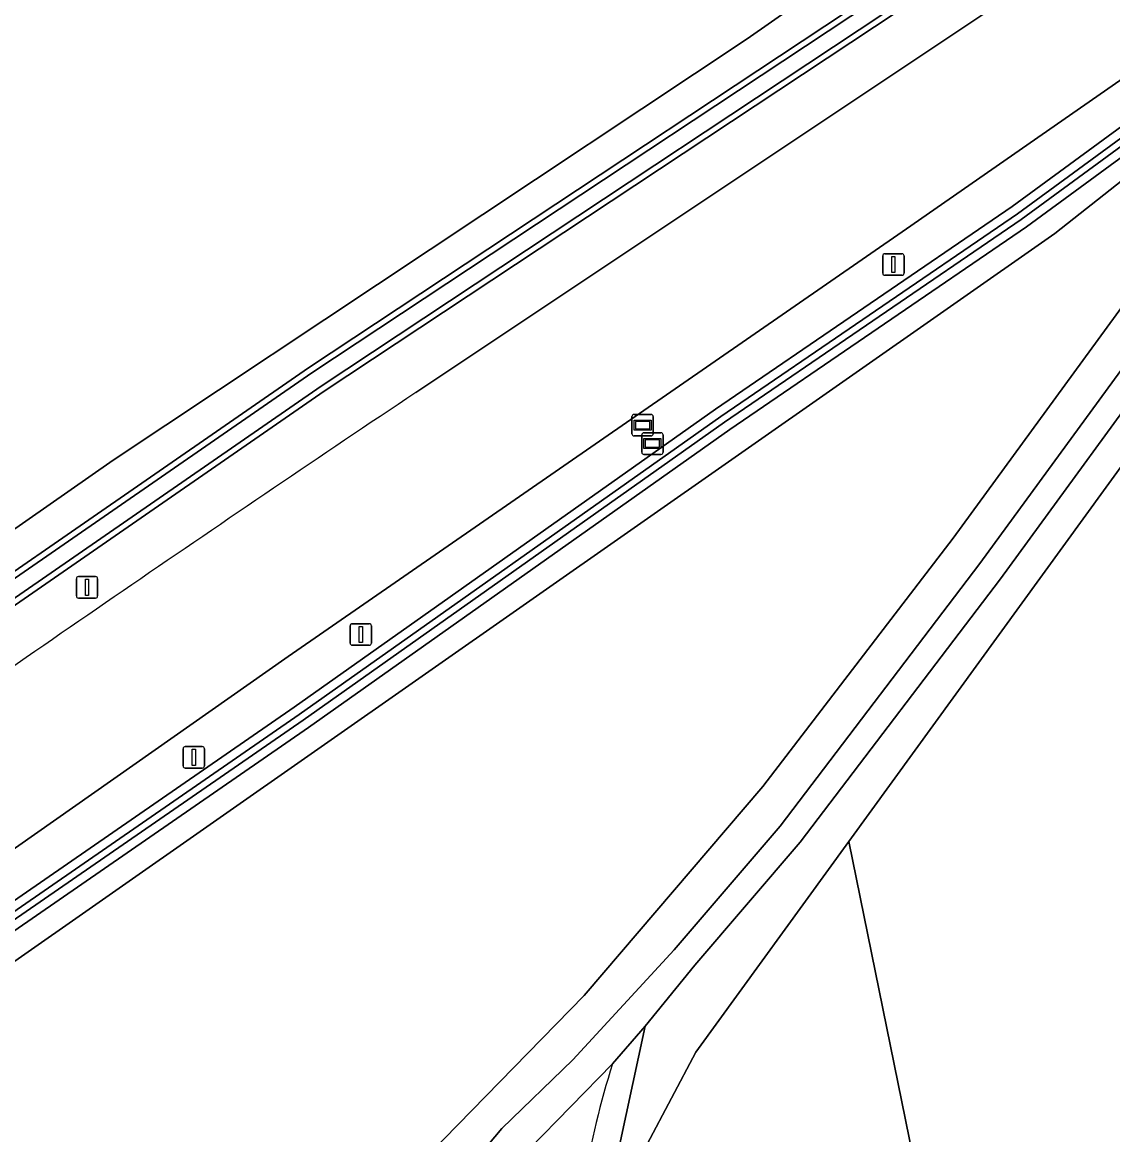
# Model space of a CAD drawing. Extents: x 155018 to 156648, y 383979 to 385733.
# Drawn here: x 155697.6 to 155748.2, y 384099 to 384150.7 of the extents above; entities that cross this region are included whole.
import ezdxf

# ---------------------------------------------------------------- set-up
doc = ezdxf.new("R2010")
doc.units = 0
for name, color, linetype in [('IMGEO_Berm_groen', 7, 'Continuous'), ('IMGEO_Groenvoorziening', 7, 'Continuous'), ('IMGEO_Informatiebord', 7, 'Continuous'), ('IMGEO_Lichtmast', 7, 'Continuous'), ('IMGEO_Oever', 7, 'Continuous'), ('IMGEO_Rijbaan_regionaal_gesloten', 7, 'Continuous'), ('IMGEO_Verkeersbordpaal', 7, 'Continuous'), ('IMGEO_Voetpad_halfverhard', 7, 'Continuous'), ('IMGEO_Waterloop', 7, 'Continuous')]:
    doc.layers.add(name, color=color, linetype=linetype)

msp = doc.modelspace()

# ---------------------------------------------------------------- linework, layer by layer
at = {"layer": 'IMGEO_Berm_groen'}
for points in [[(155726.381, 384056.744), (155725.876, 384063.479), (155724.805, 384073.381), (155724.391, 384082.583), (155724.818, 384089.971), (155725.678, 384095.915), (155726.613, 384098.573), (155728.876, 384102.843), (155735.976, 384112.625), (155749.933, 384131.855), (155760.641, 384147.193), (155764.719, 384151.453), (155768.998, 384155.923)], [(155764.669, 384155.953), (155763.22, 384153.678), (155759.726, 384148.197), (155755.679, 384142.378), (155751.33, 384136.219), (155743.019, 384124.824), (155733.713, 384112.596), (155728.82, 384106.885), (155726.526, 384104.053), (155724.761, 384095.841)]]:
    msp.add_lwpolyline(points, dxfattribs=at)
at = {"layer": 'IMGEO_Groenvoorziening'}
for points in [[(155731.264, 384149.901), (155754.715, 384166.298), (155764.223, 384172.947), (155752.774, 384169.178), (155741.523, 384165.474), (155722.174, 384159.628), (155720.649, 384166.045), (155686.456, 384149.34), (155679.902, 384146.037), (155668.868, 384140.475), (155650.474, 384129.095), (155650.335, 384129.106), (155650.196, 384129.121), (155650.057, 384129.138), (155634.286, 384130.76), (155629.826, 384136.24), (155623.899, 384149.049), (155624.516, 384158.91)], [(155676.685, 384110.755), (155685.604, 384117.132), (155710.893, 384134.618), (155744.245, 384156.708), (155756.113, 384164.223), (155765.917, 384170.431), (155764.223, 384172.947), (155754.715, 384166.298), (155731.264, 384149.901), (155701.818, 384130.337), (155675.325, 384111.839)], [(155715.871, 384133.473), (155744.011, 384152.251), (155758.06, 384161.335), (155768.287, 384167.948), (155768.446, 384169.258), (155768.28, 384169.927), (155768.108, 384170.221), (155766.657, 384169.361), (155756.84, 384163.144), (155744.952, 384155.617), (155711.623, 384133.542), (155686.35, 384116.067), (155677.436, 384109.694)], [(155766.963, 384160.225), (155772.118, 384163.799), (155772.275, 384163.918), (155771.995, 384164.285), (155761.158, 384156.738), (155738.649, 384141.064), (155709.943, 384121.216), (155661.363, 384087.135), (155655.933, 384083.191)], [(155701.124, 384076.084), (155708.208, 384085.421), (155719.871, 384099.297), (155723.158, 384102.492), (155727.863, 384107.591), (155732.791, 384113.343), (155742.066, 384125.53), (155750.367, 384136.911), (155758.739, 384148.855), (155762.497, 384154.751), (155763.669, 384156.59)], [(155768.998, 384155.923), (155764.719, 384151.453), (155760.641, 384147.193), (155749.933, 384131.855), (155735.976, 384112.625), (155742.117, 384082.439), (155762.225, 384035.043), (155753.408, 384017.919)], [(155723.684, 384105.475), (155731.988, 384115.184), (155740.826, 384126.716), (155758.754, 384151.282), (155745.538, 384140.858), (155677.085, 384092.967), (155657.767, 384078.374)], [(155657.767, 384078.374), (155677.085, 384092.967), (155745.538, 384140.858), (155758.754, 384151.282), (155740.826, 384126.716), (155731.988, 384115.184), (155723.684, 384105.475), (155710.636, 384092.118), (155701.599, 384081.92), (155691.672, 384072.915), (155688.231, 384070.329), (155680.527, 384065.93), (155676.57, 384059.883), (155678.521, 384058.946), (155680.896, 384063.917)], [(155621.34, 384061.696), (155622.436, 384062.208), (155623.589, 384062.747), (155626.808, 384064.364), (155628.43, 384065.179), (155633.683, 384067.819), (155641.293, 384071.922), (155650.566, 384077.696), (155659.737, 384083.659), (155675.478, 384094.859), (155710.222, 384118.86), (155729.793, 384132.699), (155743.562, 384142.109), (155754.438, 384150.072)], [(155675.325, 384111.839), (155701.818, 384130.337), (155731.264, 384149.901)], [(155755.117, 384149.144), (155744.226, 384141.17), (155730.449, 384131.755), (155710.881, 384117.917), (155676.14, 384093.919), (155665.032, 384085.963), (155660.554, 384082.402), (155651.372, 384076.431), (155642.047, 384070.624), (155634.376, 384066.488), (155629.205, 384063.89), (155627.623, 384063.094), (155624.249, 384061.399), (155623.247, 384060.931), (155622.152, 384060.419)], [(155683.844, 384031.892), (155676.02, 384031.932), (155669.334, 384030.941), (155676.203, 384028.465), (155684.119, 384026.253), (155698.215, 384023.1), (155716.137, 384020.283), (155731.682, 384019.365), (155753.408, 384017.919), (155762.225, 384035.043), (155742.117, 384082.439), (155735.976, 384112.625), (155728.876, 384102.843), (155726.613, 384098.573), (155725.678, 384095.915), (155724.818, 384089.971), (155724.391, 384082.583), (155724.805, 384073.381), (155725.876, 384063.479), (155726.381, 384056.744)], [(155634.036, 384061.317), (155632.1, 384060.23), (155631.735, 384060.031), (155636.55, 384053.638), (155636.902, 384053.827), (155651.736, 384061.909), (155655.252, 384063.513), (155665.636, 384064.506), (155680.527, 384065.93), (155688.231, 384070.329), (155691.672, 384072.915), (155701.599, 384081.92), (155710.636, 384092.118), (155723.684, 384105.475)], [(155724.997, 384102.304), (155721.131, 384098.346), (155713.15, 384069.164)]]:
    msp.add_lwpolyline(points, dxfattribs=at)
for centre, radius, start, end in [((156543.745, 382897.034), 1488.004, 123.804798, 125.030776), ((155776.369, 384086.706), 53.687, 163.1105, 175.1442)]:
    msp.add_arc(centre, radius, start, end, dxfattribs=at)
at = {"layer": 'IMGEO_Informatiebord'}
for p, q in [((155725.906, 384131.555), (155725.906, 384132.355)), ((155725.906, 384132.355), (155725.906, 384131.555)), ((155726.006, 384132.455), (155726.796, 384132.455)), ((155726.796, 384132.455), (155726.006, 384132.455)), ((155726.896, 384132.355), (155726.896, 384131.555)), ((155726.896, 384131.555), (155726.896, 384132.355)), ((155726.796, 384131.455), (155726.006, 384131.455)), ((155726.006, 384131.455), (155726.796, 384131.455)), ((155726.362, 384130.701), (155726.362, 384131.501)), ((155726.362, 384131.501), (155726.362, 384130.701)), ((155726.462, 384131.601), (155727.252, 384131.601)), ((155727.252, 384131.601), (155726.462, 384131.601)), ((155727.352, 384131.501), (155727.352, 384130.701)), ((155727.352, 384130.701), (155727.352, 384131.501)), ((155727.252, 384130.601), (155726.462, 384130.601)), ((155726.462, 384130.601), (155727.252, 384130.601))]:
    msp.add_line(p, q, dxfattribs=at)
for points in [[(155726.007, 384132.187), (155726.795, 384132.187), (155726.795, 384131.723), (155726.007, 384131.723), (155726.007, 384132.187)], [(155726.072, 384132.122), (155726.072, 384131.788), (155726.73, 384131.788), (155726.73, 384132.122), (155726.072, 384132.122)], [(155726.463, 384131.333), (155727.251, 384131.333), (155727.251, 384130.869), (155726.463, 384130.869), (155726.463, 384131.333)], [(155726.528, 384131.268), (155726.528, 384130.934), (155727.186, 384130.934), (155727.186, 384131.268), (155726.528, 384131.268)]]:
    msp.add_lwpolyline(points, dxfattribs=at)
for centre, start, end in [((155726.006, 384132.355), 90, 180), ((155726.006, 384132.355), 90, 180), ((155726.796, 384132.355), 0, 90), ((155726.796, 384132.355), 360, 90), ((155726.006, 384131.555), 180, 270), ((155726.006, 384131.555), 180, 270), ((155726.462, 384131.501), 90, 180), ((155726.462, 384131.501), 90, 180), ((155726.796, 384131.555), 270, 0), ((155726.796, 384131.555), 270, 0), ((155727.252, 384131.501), 0, 90), ((155727.252, 384131.501), 360, 90), ((155726.462, 384130.701), 180, 270), ((155726.462, 384130.701), 180, 270), ((155727.252, 384130.701), 270, 0), ((155727.252, 384130.701), 270, 0)]:
    msp.add_arc(centre, 0.1, start, end, dxfattribs=at)
at = {"layer": 'IMGEO_Lichtmast'}
for p, q in [((155737.55, 384139.014), (155737.55, 384139.814)), ((155737.55, 384139.814), (155737.55, 384139.014)), ((155737.65, 384139.914), (155738.44, 384139.914)), ((155738.44, 384139.914), (155737.65, 384139.914)), ((155738.54, 384139.814), (155738.54, 384139.014)), ((155738.54, 384139.014), (155738.54, 384139.814)), ((155738.44, 384138.914), (155737.65, 384138.914)), ((155737.65, 384138.914), (155738.44, 384138.914)), ((155712.818, 384121.838), (155712.818, 384122.638)), ((155712.818, 384122.638), (155712.818, 384121.838)), ((155712.918, 384122.738), (155713.708, 384122.738)), ((155713.708, 384122.738), (155712.918, 384122.738)), ((155713.808, 384122.638), (155713.808, 384121.838)), ((155713.808, 384121.838), (155713.808, 384122.638)), ((155713.708, 384121.738), (155712.918, 384121.738)), ((155712.918, 384121.738), (155713.708, 384121.738))]:
    msp.add_line(p, q, dxfattribs=at)
for points in [[(155737.97, 384139.789), (155738.12, 384139.789), (155738.12, 384139.039), (155737.97, 384139.039), (155737.97, 384139.789)], [(155713.238, 384122.613), (155713.388, 384122.613), (155713.388, 384121.863), (155713.238, 384121.863), (155713.238, 384122.613)]]:
    msp.add_lwpolyline(points, dxfattribs=at)
for centre, start, end in [((155737.65, 384139.814), 90, 180), ((155737.65, 384139.814), 90, 180), ((155738.44, 384139.814), 0, 90), ((155738.44, 384139.814), 360, 90), ((155737.65, 384139.014), 180, 270), ((155737.65, 384139.014), 180, 270), ((155738.44, 384139.014), 270, 0), ((155738.44, 384139.014), 270, 0), ((155712.918, 384122.638), 90, 180), ((155712.918, 384122.638), 90, 180), ((155713.708, 384122.638), 0, 90), ((155713.708, 384122.638), 360, 90), ((155712.918, 384121.838), 180, 270), ((155712.918, 384121.838), 180, 270), ((155713.708, 384121.838), 270, 0), ((155713.708, 384121.838), 270, 0)]:
    msp.add_arc(centre, 0.1, start, end, dxfattribs=at)
at = {"layer": 'IMGEO_Oever'}
for points in [[(155765.917, 384170.431), (155756.113, 384164.223), (155744.245, 384156.708), (155710.893, 384134.618), (155685.604, 384117.132), (155676.685, 384110.755)], [(155646.333, 384103.023), (155649.612, 384102.629), (155652.913, 384102.504), (155656.213, 384102.649), (155659.883, 384103.238), (155663.493, 384104.127), (155667.017, 384105.31), (155670.433, 384106.778), (155673.716, 384108.522), (155676.844, 384110.53), (155685.762, 384116.907), (155711.047, 384134.39), (155744.395, 384156.477)], [(155744.802, 384155.848), (155711.469, 384133.77), (155686.192, 384116.292), (155677.277, 384109.919), (155674.094, 384107.876), (155670.755, 384106.102), (155667.28, 384104.609), (155663.695, 384103.406), (155660.023, 384102.503), (155656.289, 384101.904), (155652.921, 384101.755), (155649.551, 384101.882), (155646.203, 384102.285)], [(155677.436, 384109.694), (155686.35, 384116.067), (155711.623, 384133.542), (155744.952, 384155.617)], [(155754.438, 384150.072), (155743.562, 384142.109), (155729.793, 384132.699), (155710.222, 384118.86), (155675.478, 384094.859), (155659.737, 384083.659), (155650.566, 384077.696), (155641.293, 384071.922), (155633.683, 384067.819), (155628.43, 384065.179), (155626.808, 384064.364), (155623.589, 384062.747), (155622.436, 384062.208), (155621.34, 384061.696)], [(155595.949, 384052.36), (155596.106, 384051.969), (155596.106, 384051.969), (155599.553, 384053.002), (155602.969, 384054.131), (155606.353, 384055.355), (155611.478, 384057.16), (155616.534, 384059.148), (155621.516, 384061.316), (155621.567, 384061.34), (155622.613, 384061.828), (155622.662, 384061.851), (155623.772, 384062.37), (155627.033, 384064.013), (155628.645, 384064.821), (155633.876, 384067.447), (155641.503, 384071.559), (155650.791, 384077.343), (155659.973, 384083.313), (155675.718, 384094.516), (155710.462, 384118.517), (155730.032, 384132.355), (155743.804, 384141.767), (155754.677, 384149.728)], [(155754.864, 384149.478), (155743.984, 384141.512), (155730.21, 384132.099), (155710.641, 384118.26), (155675.899, 384094.262), (155664.78, 384086.297), (155660.309, 384082.742), (155651.147, 384076.784), (155641.837, 384070.987)], [(155622.152, 384060.419), (155623.247, 384060.931), (155624.249, 384061.399), (155627.623, 384063.094), (155629.205, 384063.89), (155634.376, 384066.488), (155642.047, 384070.624), (155651.372, 384076.431), (155660.554, 384082.402), (155665.032, 384085.963), (155676.14, 384093.919), (155710.881, 384117.917), (155730.449, 384131.755), (155744.226, 384141.17), (155755.117, 384149.144)]]:
    msp.add_lwpolyline(points, dxfattribs=at)
at = {"layer": 'IMGEO_Rijbaan_regionaal_gesloten'}
for points in [[(155812.834, 384196.55), (155781.333, 384176.383), (155772.824, 384170.881), (155771.374, 384169.943), (155770.262, 384169.224), (155769.282, 384168.591), (155768.287, 384167.948), (155758.06, 384161.335), (155744.011, 384152.251), (155715.871, 384133.473)], [(155655.933, 384083.191), (155661.363, 384087.135), (155709.943, 384121.216), (155738.649, 384141.064), (155761.158, 384156.738), (155771.995, 384164.285), (155772.894, 384164.911), (155773.106, 384165.058), (155773.393, 384165.258), (155778.383, 384168.733), (155790.986, 384177.14), (155802.951, 384179.446)]]:
    msp.add_lwpolyline(points, dxfattribs=at)
msp.add_arc((156543.745, 382897.034), 1488.004, 123.804798, 125.030776, dxfattribs=at)
at = {"layer": 'IMGEO_Verkeersbordpaal'}
for p, q in [((155700.108, 384124.025), (155700.108, 384124.825)), ((155700.108, 384124.825), (155700.108, 384124.025)), ((155700.208, 384124.925), (155700.998, 384124.925)), ((155700.998, 384124.925), (155700.208, 384124.925)), ((155701.098, 384124.825), (155701.098, 384124.025)), ((155701.098, 384124.025), (155701.098, 384124.825)), ((155700.998, 384123.925), (155700.208, 384123.925)), ((155700.208, 384123.925), (155700.998, 384123.925)), ((155705.068, 384116.132), (155705.068, 384116.932)), ((155705.068, 384116.932), (155705.068, 384116.132)), ((155705.168, 384117.032), (155705.958, 384117.032)), ((155705.958, 384117.032), (155705.168, 384117.032)), ((155706.058, 384116.932), (155706.058, 384116.132)), ((155706.058, 384116.132), (155706.058, 384116.932)), ((155705.958, 384116.032), (155705.168, 384116.032)), ((155705.168, 384116.032), (155705.958, 384116.032))]:
    msp.add_line(p, q, dxfattribs=at)
for points in [[(155700.528, 384124.8), (155700.678, 384124.8), (155700.678, 384124.05), (155700.528, 384124.05), (155700.528, 384124.8)], [(155705.488, 384116.907), (155705.638, 384116.907), (155705.638, 384116.157), (155705.488, 384116.157), (155705.488, 384116.907)]]:
    msp.add_lwpolyline(points, dxfattribs=at)
for centre, start, end in [((155700.208, 384124.825), 90, 180), ((155700.208, 384124.825), 90, 180), ((155700.998, 384124.825), 0, 90), ((155700.998, 384124.825), 360, 90), ((155700.208, 384124.025), 180, 270), ((155700.208, 384124.025), 180, 270), ((155700.998, 384124.025), 270, 0), ((155700.998, 384124.025), 270, 0), ((155705.168, 384116.932), 90, 180), ((155705.168, 384116.932), 90, 180), ((155705.958, 384116.932), 0, 90), ((155705.958, 384116.932), 360, 90), ((155705.168, 384116.132), 180, 270), ((155705.168, 384116.132), 180, 270), ((155705.958, 384116.132), 270, 0), ((155705.958, 384116.132), 270, 0)]:
    msp.add_arc(centre, 0.1, start, end, dxfattribs=at)
at = {"layer": 'IMGEO_Voetpad_halfverhard'}
for points in [[(155763.669, 384156.59), (155762.497, 384154.751), (155758.739, 384148.855), (155750.367, 384136.911), (155742.066, 384125.53), (155732.791, 384113.343), (155727.863, 384107.591), (155723.158, 384102.492), (155719.871, 384099.297), (155708.208, 384085.421), (155701.124, 384076.084)], [(155700.765, 384070.085), (155702.153, 384075.16), (155703.044, 384076.626), (155719.387, 384096.436), (155721.131, 384098.346), (155724.997, 384102.304), (155726.526, 384104.053), (155728.82, 384106.885), (155733.713, 384112.596), (155743.019, 384124.824), (155751.33, 384136.219), (155755.679, 384142.378), (155759.726, 384148.197), (155763.22, 384153.678), (155764.669, 384155.953)], [(155724.761, 384095.841), (155726.526, 384104.053), (155724.997, 384102.304)]]:
    msp.add_lwpolyline(points, dxfattribs=at)
msp.add_arc((155776.369, 384086.706), 53.687, 163.1105, 175.1442, dxfattribs=at)
at = {"layer": 'IMGEO_Waterloop'}
for points in [[(155744.395, 384156.477), (155711.047, 384134.39), (155685.762, 384116.907), (155676.844, 384110.53), (155673.716, 384108.522), (155670.433, 384106.778), (155667.017, 384105.31), (155663.493, 384104.127), (155659.883, 384103.238), (155656.213, 384102.649), (155652.913, 384102.504), (155649.612, 384102.629), (155646.333, 384103.023)], [(155646.203, 384102.285), (155649.551, 384101.882), (155652.921, 384101.755), (155656.289, 384101.904), (155660.023, 384102.503), (155663.695, 384103.406), (155667.28, 384104.609), (155670.755, 384106.102), (155674.094, 384107.876), (155677.277, 384109.919), (155686.192, 384116.292), (155711.469, 384133.77), (155744.802, 384155.848)], [(155754.677, 384149.728), (155743.804, 384141.767), (155730.032, 384132.355), (155710.462, 384118.517), (155675.718, 384094.516), (155659.973, 384083.313), (155650.791, 384077.343), (155641.503, 384071.559), (155633.876, 384067.447), (155628.645, 384064.821), (155627.033, 384064.013), (155623.772, 384062.37), (155622.662, 384061.851), (155622.613, 384061.828), (155621.567, 384061.34), (155621.516, 384061.316), (155616.534, 384059.148), (155611.478, 384057.16), (155606.353, 384055.355), (155602.969, 384054.131), (155599.553, 384053.002), (155596.106, 384051.969), (155596.106, 384051.969), (155596.353, 384051.351)], [(155641.837, 384070.987), (155651.147, 384076.784), (155660.309, 384082.742), (155664.78, 384086.297), (155675.899, 384094.262), (155710.641, 384118.26), (155730.21, 384132.099), (155743.984, 384141.512), (155754.864, 384149.478)]]:
    msp.add_lwpolyline(points, dxfattribs=at)

doc.saveas('drawing.dxf')
